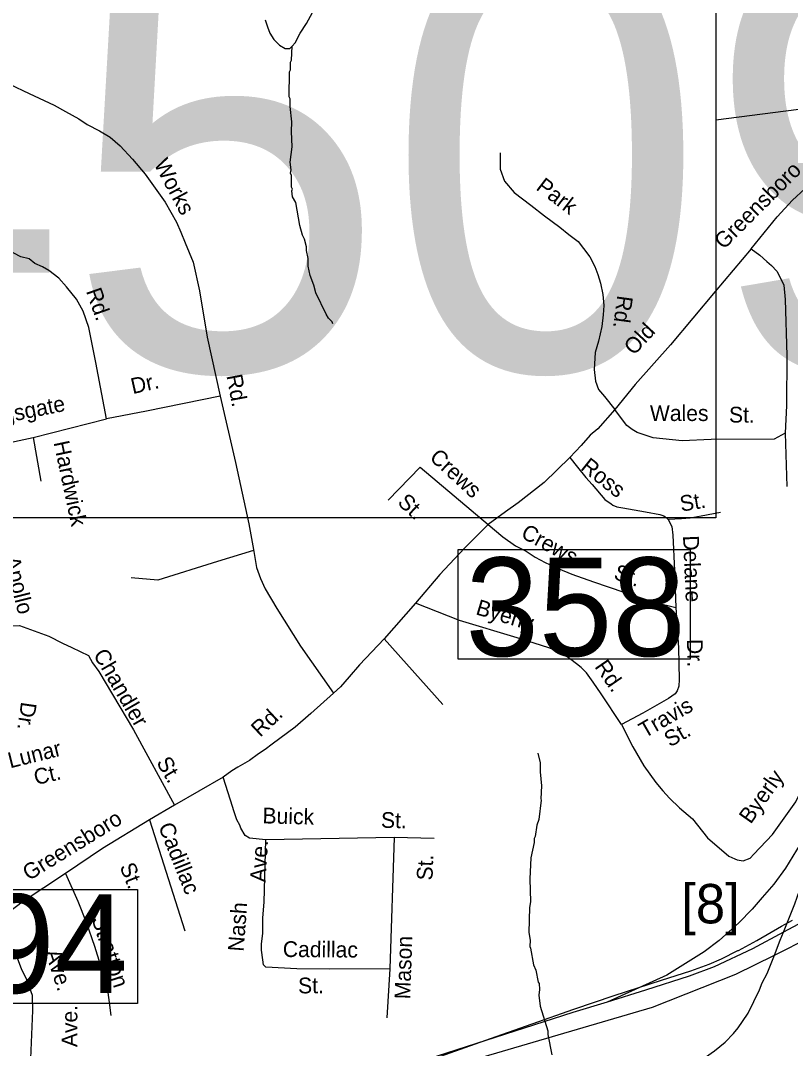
# Model space of a CAD drawing. Extents: x 1551653 to 1702041, y 811336 to 920032.
# Drawn here: x 1644240 to 1647442, y 857640 to 861916 of the extents above; entities that cross this region are included whole.
import ezdxf

# ---------------------------------------------------------------- set-up
doc = ezdxf.new("R2010")
doc.units = 0
for name, color, linetype in [('Old_Level_10', 7, 'Continuous'), ('Old_Level_27', 7, 'Continuous'), ('Old_Level_28', 7, 'Continuous'), ('Old_Level_3', 7, 'Continuous'), ('Old_Level_31', 7, 'Continuous'), ('Old_Level_35', 7, 'Continuous'), ('Old_Level_5', 7, 'Continuous'), ('Old_Level_50', 7, 'Continuous'), ('Old_Level_62', 7, 'Continuous')]:
    doc.layers.add(name, color=color, linetype=linetype)

msp = doc.modelspace()

# ---------------------------------------------------------------- linework, layer by layer
at = {"layer": 'Old_Level_27'}
for points in [[(1649762.492, 859381.309), (1649662.097, 859352.295), (1649605.495, 859334.171), (1649487.764, 859300.19), (1649417.578, 859277.536), (1649322.488, 859239.023), (1649236.454, 859202.777), (1649141.363, 859164.264), (1649029.972, 859116.693), (1648887.337, 859030.606), (1648765.078, 858964.909), (1648647.347, 858890.15), (1648511.503, 858801.797), (1648325.851, 858688.527), (1648124.35, 858554.866), (1647876.437, 858398.1), (1647595.694, 858219.131), (1647532.3, 858187.416), (1647412.305, 858123.984)], [(1647375.012, 858028.248), (1647523.332, 858103.12), (1647676.902, 858192.442), (1647919.312, 858339.12), (1648206.764, 858525.645), (1648352.577, 858620.708), (1648557.744, 858754.733), (1648669.312, 858829.605), (1648792.827, 858896.533), (1648935.462, 858971.293), (1649059.581, 859033.081), (1649157.389, 859078.388), (1649257.354, 859114.735), (1649361.159, 859154.397), (1649460.777, 859192.909), (1649541.099, 859219.767), (1649594.914, 859239.471), (1649632.748, 859255.284), (1649718.064, 859277.614)], [(1647412.305, 858123.984), (1647283.254, 858053.755), (1647124.771, 857978.996), (1647020.624, 857940.484), (1646839.5, 857881.583), (1646679.959, 857832.739)], [(1646059.357, 857573.66), (1646868.223, 857811.265), (1647214.623, 857949.456), (1647375.012, 858028.248)], [(1646679.959, 857832.739), (1646536.116, 857788.7), (1645205.836, 857361.325), (1644656.549, 857192.08), (1644078.796, 857013.223), (1643956.513, 856967.968), (1642793.986, 856597.957)]]:
    msp.add_lwpolyline(points, dxfattribs=at)
at = {"layer": 'Old_Level_28'}
for points in [[(1647412.305, 858123.984), (1647460.562, 858241.754), (1647488.989, 858323.925), (1647511.099, 858377.652), (1647536.367, 858447.181), (1647700.608, 858835.913), (1647792.323, 859053.225), (1648119.887, 859823.816), (1648220.944, 860074.868), (1648331.409, 860349.629), (1648655.257, 861192.65), (1648743.977, 861401.065), (1648858.054, 861685.42), (1649032.486, 862118.188), (1649199.104, 862445.026), (1649355.184, 862796.812)], [(1649235.235, 862678.371), (1649211.121, 862618.174), (1649153.439, 862459.455), (1648990.729, 862135.261), (1648816.198, 861702.249), (1648702.681, 861419.231), (1648613.582, 861209.923), (1648293.078, 860384.498), (1648186.096, 860102.763), (1648078.07, 859844.737), (1647764.445, 859098.554), (1647625.964, 858797.436), (1647482.689, 858490.232), (1647421.285, 858390.39), (1647372.674, 858323.828), (1647324.062, 858267.508), (1647283.127, 858218.867), (1647226.841, 858162.547), (1647144.968, 858088.306), (1647083.565, 858042.225), (1646927.497, 857944.943), (1646679.959, 857832.739)], [(1647375.012, 858028.248), (1647398.721, 858090.002), (1647412.305, 858123.984)], [(1647006.428, 857555.085), (1647039.189, 857568.954), (1647088.998, 857602.935), (1647125.223, 857630.12), (1647170.505, 857666.368), (1647204.465, 857702.614), (1647224.842, 857725.268), (1647242.954, 857752.453), (1647265.595, 857786.435), (1647312.687, 857883.848), (1647324.007, 857913.299), (1647344.384, 857951.811), (1647375.012, 858028.248)]]:
    msp.add_lwpolyline(points, dxfattribs=at)
at = {"layer": 'Old_Level_3'}
msp.add_line((1647403.839, 858149.077), (1647450.591, 858172.863), dxfattribs=at)
for points in [[(1647131.63, 859847.398), (1640295.113, 859847.398), (1640295.113, 861217.966), (1640295.113, 862766), (1640421.506, 862766), (1647037.235, 862766), (1647131.63, 862766), (1647131.63, 862704.13), (1647131.63, 859847.398)], [(1647131.639, 861502.907), (1648888.906, 861729.593), (1650773.745, 861970.797), (1651374.495, 862047.676), (1651374.968, 862047.83), (1651375.349, 862047.879)], [(1647225.034, 858047.371), (1647302.133, 858088.381), (1647403.839, 858149.077)], [(1646905.973, 857924.339), (1647027.363, 857962.889), (1647103.643, 857989.956), (1647155.316, 858012.922), (1647223.393, 858047.371), (1647225.034, 858047.371)], [(1643971.267, 856921.225), (1644340.361, 857033.593), (1644683.208, 857142.681), (1645130.222, 857299.341), (1645546.887, 857447.798), (1645731.434, 857515.055), (1645882.353, 857570.83), (1646194.852, 857681.558), (1646540.16, 857802.949), (1646708.302, 857859.543), (1646806.727, 857892.351), (1646905.973, 857924.339)]]:
    msp.add_lwpolyline(points, dxfattribs=at)
at = {"layer": 'Old_Level_31'}
for p, q in [((1647412.305, 858123.984), (1647412.305, 858123.984)), ((1647375.012, 858028.248), (1647375.012, 858028.248))]:
    msp.add_line(p, q, dxfattribs=at)
for points in [[(1646059.303, 859715.633), (1647025.208, 859715.633), (1647025.208, 859259.543), (1646059.303, 859259.543), (1646059.303, 859715.633)], [(1643473.242, 858301.08), (1644725.856, 858301.08), (1644725.856, 857826.913), (1643473.242, 857826.913), (1643473.242, 858301.08)]]:
    msp.add_lwpolyline(points, dxfattribs=at)
at = {"layer": 'Old_Level_35'}
for p, q in [((1644292.016, 860181.316), (1644597.905, 860258.577)), ((1644000.977, 860118.913), (1644292.016, 860181.316)), ((1644292.016, 860181.316), (1644324.684, 860000.049)), ((1647419.26, 860199.412), (1647427.281, 859977.364)), ((1645881.692, 859492.933), (1645752.195, 859344.05)), ((1645752.195, 859344.05), (1645996.577, 859071.11)), ((1645082.885, 858768.925), (1644880.097, 858652.252)), ((1644880.097, 858652.252), (1644776.17, 858591.38)), ((1644776.17, 858591.38), (1644923.19, 858129.759)), ((1645793.822, 858517.132), (1645260.324, 858507.679)), ((1645793.822, 858517.132), (1645775.131, 857971.418)), ((1645959.638, 858513.562), (1645793.822, 858517.132)), ((1645775.131, 857971.418), (1645763.185, 857767.55))]:
    msp.add_line(p, q, dxfattribs=at)
for points in [[(1643362.593, 862125.035), (1643575.434, 862003.247), (1643790.151, 861875.419), (1643971.145, 861771.889), (1644092.487, 861706.788), (1644194.032, 861652.096), (1644275.688, 861613.418), (1644379.149, 861564.491), (1644426.84, 861538.11), (1644482.647, 861507.559), (1644516.374, 861483.261), (1644568.207, 861457.913), (1644612.754, 861431.169), (1644654.331, 861395.509), (1644704.817, 861339.049), (1644758.273, 861276.646), (1644841.428, 861160.754), (1644888.945, 861077.549), (1644906.763, 861035.947), (1644924.582, 860991.372), (1644957.25, 860911.14), (1644983.978, 860792.276), (1645016.646, 860599.122), (1645070.102, 860353.669)], [(1646234.188, 861365.594), (1646234.188, 861326.464), (1646234.188, 861298.006), (1646251.964, 861248.203), (1646293.171, 861200.63), (1646362.531, 861147.593), (1646418.259, 861103.236), (1646482.385, 861056.802), (1646520.395, 861025.481), (1646558.405, 860996.396), (1646580.764, 860967.312), (1646607.595, 860933.754), (1646627.718, 860893.483), (1646641.133, 860859.924), (1646652.313, 860824.129), (1646661.257, 860777.146), (1646665.729, 860730.164), (1646663.493, 860692.131), (1646656.785, 860642.911), (1646643.369, 860582.505), (1646629.954, 860535.524), (1646625.182, 860464.265), (1646630.53, 860416.109), (1646643.899, 860381.331), (1646667.961, 860351.903), (1646710.74, 860298.397)], [(1647279.022, 860966.799), (1647387.049, 861099.299), (1647449.774, 861169.036), (1647501.553, 861216.656), (1647530.846, 861250.154), (1647599.894, 861312.963)], [(1644597.905, 860258.577), (1644553.358, 860493.333), (1644523.66, 860638.941), (1644499.902, 860707.288), (1644473.174, 860757.805), (1644431.597, 860808.322), (1644398.929, 860843.982), (1644357.352, 860876.669), (1644330.623, 860891.527), (1644299.524, 860905.355), (1644275.721, 860925.447), (1644241.53, 860933.129), (1644211.832, 860947.987), (1644155.406, 860974.731), (1644098.98, 860998.504), (1644045.524, 861013.362)], [(1647279.022, 860966.799), (1647129.112, 860789.554), (1646942.891, 860567.629), (1646796.297, 860402.733), (1646710.74, 860298.397)], [(1647279.022, 860966.799), (1647314.409, 860939.552), (1647344.091, 860913.334), (1647363.112, 860897.66), (1647384.502, 860873.582), (1647400.544, 860844.155), (1647413.912, 860814.727), (1647419.26, 860755.87), (1647427.281, 860523.121), (1647424.607, 860314.449), (1647419.26, 860199.412)], [(1645070.102, 860353.669), (1644764.213, 860291.265), (1644597.905, 860258.577)], [(1645070.102, 860353.669), (1645133.324, 860077.718), (1645188.811, 859822.97), (1645208.396, 859715.192), (1645221.452, 859640.074), (1645237.772, 859594.35), (1645257.356, 859551.892), (1645306.316, 859470.242), (1645404.237, 859313.475), (1645541.326, 859117.515)], [(1646710.74, 860298.397), (1646641.225, 860218.139), (1646608.926, 860190.685), (1646571.793, 860148.22), (1646524.048, 860097.794)], [(1647419.26, 860199.412), (1647373.807, 860175.334), (1647111.789, 860172.659), (1646991.474, 860167.308), (1646871.16, 860180.685), (1646804.318, 860202.087), (1646782.929, 860215.463), (1646761.54, 860231.515), (1646742.824, 860255.593), (1646710.74, 860298.397)], [(1646524.048, 860097.794), (1646417.952, 859994.287), (1646309.203, 859909.358), (1646256.154, 859872.201), (1646184.539, 859819.121)], [(1646524.048, 860097.794), (1646555.877, 860057.983), (1646590.359, 860015.519), (1646616.884, 859986.324), (1646669.834, 859923.297), (1646695.477, 859904.964), (1646703.17, 859899.606), (1646719.443, 859892.871), (1646745.175, 859888.747), (1646839.279, 859871.827), (1646899.098, 859861.407), (1646914.984, 859855.282), (1646920.903, 859851.158), (1646932.904, 859841.109)], [(1645768.113, 859921.004), (1645901.361, 860057.772), (1646184.539, 859819.121)], [(1647150.988, 859869.098), (1647071.037, 859853.911), (1647024.859, 859846.247), (1646988.964, 859842.572), (1646932.904, 859841.109)], [(1646932.904, 859841.109), (1646948.701, 859810.971), (1646952.369, 859774.879), (1646959.01, 859628.865), (1646965.686, 859474.847)], [(1646184.539, 859819.121), (1646086.399, 859720.922), (1645982.955, 859612.107), (1645881.692, 859492.933)], [(1646184.539, 859819.121), (1646245.545, 859768.694), (1646298.593, 859731.538), (1646342.092, 859708.035), (1646379.821, 859683.855), (1646421.586, 859661.395), (1646475.32, 859637.094), (1646533.053, 859612.507), (1646622.875, 859581.667), (1646748.269, 859538.698), (1646879.863, 859495.601), (1646965.686, 859474.847)], [(1645208.958, 859712.098), (1645058.251, 859666.202), (1644810.186, 859587.818), (1644699.209, 859597.616)], [(1646739.46, 858986.98), (1646654.627, 859115.572), (1646621.189, 859163.876), (1646593.551, 859202.058), (1646571.593, 859224.316), (1646551.911, 859240.523), (1646528.066, 859258.617), (1646504.772, 859274.299), (1646479.44, 859288.223), (1646440.369, 859305.424), (1646402.597, 859317.596), (1646304.972, 859348.597), (1646065.708, 859420.493), (1645881.692, 859492.933)], [(1646965.686, 859474.847), (1646976.073, 859306.546), (1646979, 859174.818), (1646976.831, 859146.845), (1646970.824, 859126.957), (1646962.576, 859114.919), (1646934.364, 859095.28), (1646827.865, 859034.211), (1646739.46, 858986.98)], [(1644162.246, 859397.706), (1644235.606, 859399.86), (1644357.227, 859355.107), (1644414.46, 859326.464), (1644453.809, 859308.562), (1644521.773, 859274.55), (1644538.628, 859244.343), (1644565.511, 859208.379), (1644709.57, 858964.856), (1644880.097, 858652.252)], [(1645752.195, 859344.05), (1645649.038, 859235.091), (1645606.606, 859186.1), (1645570.702, 859143.642), (1645541.326, 859117.515)], [(1645541.326, 859117.515), (1645446.669, 859032.598), (1645381.389, 858977.077), (1645286.732, 858905.225), (1645257.789, 858883.062), (1645229.906, 858865.308), (1645191.883, 858837.408), (1645143.721, 858809.507), (1645118.373, 858794.289), (1645082.885, 858768.925)], [(1646739.46, 858986.98), (1646786.608, 858894.572), (1646832.635, 858815.796), (1646881.238, 858745.773), (1646910.959, 858711.551), (1646938.757, 858681.17), (1646980.361, 858640.901), (1647033.846, 858594.392), (1647096.6, 858515.499), (1647186.127, 858439.785), (1647210.345, 858428.409), (1647220.466, 858424.403), (1647244.424, 858419.64), (1647273.773, 858431.862), (1647289.898, 858447.541), (1647367.66, 858529.46), (1647464.162, 858665.879), (1647511.915, 858763.463), (1647598.469, 858851.09)], [(1645260.324, 858507.679), (1645191.883, 858515.288), (1645174.139, 858525.433), (1645156.395, 858555.87), (1645151.326, 858568.552), (1645138.652, 858591.38), (1645128.512, 858624.352), (1645113.303, 858672.543), (1645082.885, 858768.925)], [(1644776.17, 858591.38), (1644580.987, 858472.17), (1644426.361, 858368.178)], [(1645775.131, 857971.418), (1645525.161, 857969.492), (1645389.311, 857970.65), (1645259.387, 857977.694), (1645250.184, 857987.722), (1645247.649, 858008.013), (1645242.579, 858048.594), (1645242.579, 858073.959), (1645247.649, 858119.613), (1645247.649, 858183.022), (1645252.719, 858248.968), (1645260.324, 858507.679)], [(1644426.361, 858368.178), (1644246.388, 858248.968), (1644139.925, 858167.804)], [(1644426.361, 858368.178), (1644478.1, 858252.358), (1644512.824, 858165.489), (1644548.004, 858065.118), (1644599.721, 857894.33), (1644615.976, 857777.251)], [(1644139.925, 858167.804), (1644225.684, 858017.131), (1644244.311, 857968.658), (1644262.939, 857931.37), (1644288.666, 857860.994), (1644289.966, 857796.932), (1644279.703, 857564.087), (1644275.978, 857141.245)]]:
    msp.add_lwpolyline(points, dxfattribs=at)
at = {"layer": 'Old_Level_50'}
msp.add_line((1647436.165, 858108.776), (1647436.165, 858108.776), dxfattribs=at)
at = {"layer": 'Old_Level_62'}
for points in [[(1645370.008, 861810.121), (1645382.516, 861822.936), (1645403.124, 861863.742), (1645429.268, 861903.624), (1645454.489, 861949.966)], [(1645256.614, 861918.696), (1645266.354, 861890.194), (1645277.017, 861864.46), (1645293.113, 861836.88), (1645316.592, 861813.709), (1645340.173, 861799.663), (1645359.448, 861799.458), (1645370.008, 861810.121)], [(1645538.356, 860654.345), (1645536.408, 860662.342), (1645520.516, 860678.438), (1645510.674, 860694.535), (1645467.305, 860782.81), (1645459.513, 860814.9), (1645443.827, 860854.988), (1645436.137, 860894.973), (1645436.342, 860926.961), (1645428.55, 860958.95), (1645428.653, 860974.944), (1645420.963, 861007.034), (1645413.069, 861023.028), (1645401.381, 861063.116), (1645384.054, 861159.183), (1645370.213, 861183.276), (1645368.367, 861207.268), (1645370.418, 861215.265), (1645366.522, 861223.262), (1645366.83, 861271.244), (1645362.934, 861281.291), (1645364.984, 861295.235), (1645361.191, 861327.326), (1645369.7, 861391.199), (1645366.112, 861455.176), (1645368.367, 861495.058), (1645360.883, 861559.137), (1645361.088, 861591.125), (1645357.192, 861599.122), (1645357.91, 861702.981), (1645361.908, 861710.978), (1645362.113, 861742.966), (1645366.214, 861750.963), (1645370.008, 861810.121)], [(1646390.86, 858868.751), (1646400.6, 858828.715), (1646400.292, 858790.729), (1646405.931, 858732.751), (1646403.573, 858678.77), (1646405.521, 858672.773), (1646394.961, 858592.905), (1646386.759, 858569.017), (1646380.504, 858521.085), (1646376.403, 858513.14), (1646376.301, 858497.146), (1646361.845, 858433.272), (1646357.231, 858345.407), (1646360.512, 858249.443), (1646356.411, 858225.503), (1646353.643, 858121.593), (1646359.487, 858089.553), (1646357.231, 858063.614), (1646361.23, 858057.565), (1646372.713, 857987.54), (1646382.555, 857965.446), (1646392.192, 857915.413), (1646396.088, 857909.415), (1646397.934, 857885.424), (1646395.781, 857861.433), (1646401.42, 857815.45), (1646432.69, 857713.232), (1646432.588, 857697.238), (1646450.017, 857613.166)]]:
    msp.add_lwpolyline(points, dxfattribs=at)

# ---------------------------------------------------------------- texts
at = {"layer": 'Old_Level_10'}
for s, rotation, p in [('Works', 298.041836, (1644792.306, 861320.424)), ('Greensboro', 45.040206, (1647164.182, 860960.798)), ('Park', 322.59575, (1646379.596, 861215.459)), ('Rd.', 289.363808, (1644511.215, 860790.531)), ('Rd.', 262.382092, (1646722.014, 860775.029)), ('Old', 47.007858, (1646790.747, 860520.345)), ('Rd.', 280.604628, (1645095.87, 860438.691)), ('Dr.', 12.664669, (1644706.497, 860362.038)), ('Kingsgate', 11.418942, (1644047.252, 860215.638)), ('Wales', 0.056586, (1646857.236, 860250.002)), ('St.', 359.507778, (1647185.903, 860244.082)), ('Hardwick', 282.024433, (1644376.9, 860160.934)), ('Crews', 317.370611, (1645936.71, 860093.188)), ('Ross', 321.570086, (1646565.415, 860051.151)), ('St.', 317.370611, (1645803.816, 859906.786)), ('St.', 9.423369, (1646987.338, 859872.804)), ('Crews', 331.729314, (1646316.399, 859767.501)), ('Delane', 272.482139, (1646994.731, 859772.86)), ('Apollo', 284.220958, (1644171.574, 859677.69)), ('St.', 341.084747, (1646702.647, 859594.336)), ('Byerly', 343.2751, (1646129.349, 859446.645)), ('Dr.', 271.272681, (1647010.929, 859342.51)), ('Chandler', 300.095858, (1644540.276, 859278.994)), ('Rd.', 304.692928, (1646625.029, 859228.266)), ('Dr.', 261.744208, (1644242.673, 859084.124)), ('Travis', 29.831106, (1646835.308, 858929.061)), ('Rd.', 43.062047, (1645235.934, 858932.031)), ('St.', 29.831106, (1646940.478, 858891.447)), ('Lunar', 13.936553, (1644196.447, 858804.924)), ('Ct.', 13.397842, (1644303.767, 858734.801)), ('St.', 300.415839, (1644802.817, 858830.065)), ('Byerly', 54.632528, (1647276.172, 858570.237)), ('Buick', 358.487006, (1645245.421, 858576.263)), ('Greensboro', 31.702586, (1644274.327, 858335.503)), ('St.', 358.766781, (1645738.281, 858557.947)), ('Cadillac', 291.805239, (1644811.6, 858564.289)), ('Ave.', 86.756919, (1645259.104, 858330.028)), ('St.', 88.038367, (1645952.912, 858337.972)), ('St.', 291.805239, (1644650.824, 858397.252)), ('Nash', 85.697039, (1645167.414, 858041.262)), ('Stratton', 287.930169, (1644534.812, 858179.425)), ('Cadillac', 359.511558, (1645330.423, 858020.377)), ('Mason', 88.038367, (1645860.29, 857843.761)), ('Ave.', 287.930169, (1644341.672, 858040.013)), ('St.', 0.441417, (1645394.227, 857868.629)), ('Ave.', 89.956883, (1644476.043, 857645.238))]:
    msp.add_text(s, height=65.6167, rotation=rotation, dxfattribs=at).set_placement(p)
at = {"layer": 'Old_Level_3'}
msp.add_text('B-4509', height=1788.0542, dxfattribs=at).set_placement((1640709.238, 860462.12))
at = {"layer": 'Old_Level_31'}
for s, p in [('358', (1646090.483, 859272.128)), ('L494', (1643466.311, 857870.808))]:
    msp.add_text(s, height=410.1042, dxfattribs=at).set_placement(p)
at = {"layer": 'Old_Level_5'}
msp.add_text('[8]', height=164.0417, dxfattribs=at).set_placement((1646987.208, 858159.994))

doc.saveas('drawing.dxf')
